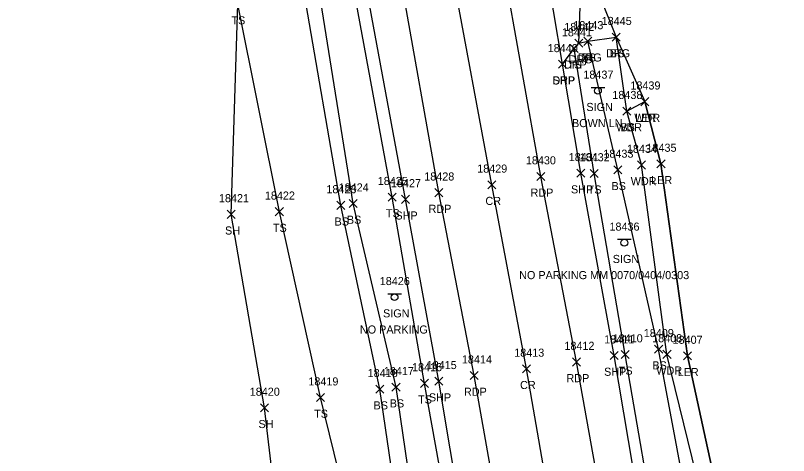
# Model space of a CAD drawing. Extents: x 1439173 to 1457902, y 641926 to 659889.
# Drawn here: x 1445421.8 to 1445613.1, y 658849.3 to 658958.3 of the extents above; entities that cross this region are included whole.
import ezdxf

# ---------------------------------------------------------------- set-up
doc = ezdxf.new("R2010")
doc.units = 0
for name, color, linetype in [('L_A', 7, 'Continuous'), ('L_I', 7, 'Continuous'), ('L_TIC', 7, 'Continuous'), ('LARO', 7, 'Continuous'), ('LAWA', 7, 'Continuous'), ('LELB', 7, 'Continuous'), ('LSOGP', 7, 'Continuous'), ('P_A', 7, 'Continuous'), ('P_I', 7, 'Continuous'), ('P_TIC', 7, 'Continuous'), ('PET', 7, 'Continuous'), ('PRC', 7, 'Continuous'), ('PSP', 7, 'Continuous'), ('R_A', 7, 'Continuous'), ('R_I', 7, 'Continuous'), ('R_TIC', 7, 'Continuous'), ('RDG', 7, 'Continuous'), ('RDP', 7, 'Continuous'), ('S_A', 7, 'Continuous'), ('S_C', 7, 'Continuous'), ('S_I', 7, 'Continuous'), ('SSGN', 7, 'Continuous')]:
    doc.layers.add(name, color=color, linetype=linetype)

msp = doc.modelspace()

# ---------------------------------------------------------------- linework, layer by layer
at = {"layer": 'L_TIC'}
for points in [[(1445569.41, 658951.9), (1445571.41, 658953.9)], [(1445571.41, 658951.9), (1445569.41, 658953.9)], [(1445562.39, 658950.86), (1445564.39, 658952.86)], [(1445564.39, 658950.86), (1445562.39, 658952.86)], [(1445559, 658949.1), (1445561, 658951.1)], [(1445561, 658949.1), (1445559, 658951.1)], [(1445576.53, 658935.93), (1445578.53, 658937.93)], [(1445578.53, 658935.93), (1445576.53, 658937.93)], [(1445576.53, 658935.93), (1445578.53, 658937.93)], [(1445578.53, 658935.93), (1445576.53, 658937.93)], [(1445572.05, 658933.59), (1445574.05, 658935.59)], [(1445574.05, 658933.59), (1445572.05, 658935.59)], [(1445572.05, 658933.59), (1445574.05, 658935.59)], [(1445574.05, 658933.59), (1445572.05, 658935.59)], [(1445569.83, 658919.05), (1445571.83, 658921.05)], [(1445571.83, 658919.05), (1445569.83, 658921.05)], [(1445575.65, 658920.25), (1445577.65, 658922.25)], [(1445577.65, 658920.25), (1445575.65, 658922.25)], [(1445580.49, 658920.52), (1445582.49, 658922.52)], [(1445582.49, 658920.52), (1445580.49, 658922.52)], [(1445563.96, 658918.17), (1445565.96, 658920.17)], [(1445565.96, 658918.17), (1445563.96, 658920.17)], [(1445514.01, 658912.3), (1445516.01, 658914.3)], [(1445516.01, 658912.3), (1445514.01, 658914.3)], [(1445501.3, 658910.26), (1445503.3, 658912.26)], [(1445503.3, 658910.26), (1445501.3, 658912.26)], [(1445504.34, 658910.7), (1445506.34, 658912.7)], [(1445506.34, 658910.7), (1445504.34, 658912.7)], [(1445474.15, 658908.04), (1445476.15, 658910.04)], [(1445476.15, 658908.04), (1445474.15, 658910.04)], [(1445486.08, 658908.69), (1445488.08, 658910.69)], [(1445488.08, 658908.69), (1445486.08, 658910.69)], [(1445571.65, 658873.35), (1445573.65, 658875.35)], [(1445573.65, 658873.35), (1445571.65, 658875.35)], [(1445579.92, 658874.66), (1445581.92, 658876.66)], [(1445581.92, 658874.66), (1445579.92, 658876.66)], [(1445581.98, 658873.38), (1445583.98, 658875.38)], [(1445583.98, 658873.38), (1445581.98, 658875.38)], [(1445587.03, 658873), (1445589.03, 658875)], [(1445589.03, 658873), (1445587.03, 658875)], [(1445521.98, 658866.21), (1445523.98, 658868.21)], [(1445523.98, 658866.21), (1445521.98, 658868.21)], [(1445510.95, 658864.76), (1445512.95, 658866.76)], [(1445512.95, 658864.76), (1445510.95, 658866.76)], [(1445514.94, 658865.25), (1445516.94, 658867.25)], [(1445516.94, 658865.25), (1445514.94, 658867.25)], [(1445496.28, 658862.69), (1445498.28, 658864.69)], [(1445498.28, 658862.69), (1445496.28, 658864.69)], [(1445482.43, 658860.14), (1445484.43, 658862.14)], [(1445484.43, 658860.14), (1445482.43, 658862.14)]]:
    msp.add_lwpolyline(points, dxfattribs=at)
at = {"layer": 'LARO'}
msp.add_lwpolyline([(1445691.36, 658253.08), (1445687.96, 658271.16), (1445683.77, 658299.14), (1445679.24, 658314.26), (1445677.96, 658363.53), (1445666.47, 658424.22), (1445660.32, 658451.12), (1445650.28, 658509.1), (1445640.96, 658552.71), (1445631.79, 658601.73), (1445626.73, 658642.44), (1445619.94, 658690.94), (1445615.88, 658739.15), (1445609.34, 658778.84), (1445598.15, 658827.75), (1445588.03, 658874), (1445581.49, 658921.52), (1445577.53, 658936.93)], dxfattribs=at)
at = {"layer": 'LAWA'}
msp.add_lwpolyline([(1445714.78, 658490.29), (1445695.68, 658486.81), (1445672.82, 658467.85), (1445670.87, 658453.33), (1445660.32, 658451.12), (1445656.23, 658451.85), (1445643.73, 658509.59), (1445635.99, 658554.59), (1445629.02, 658602.7), (1445623.69, 658641.79), (1445617.57, 658690.45), (1445612.32, 658737.72), (1445605.42, 658777.6), (1445594.43, 658827.6), (1445582.98, 658874.38), (1445576.65, 658921.25), (1445573.05, 658934.59), (1445577.53, 658936.93)], dxfattribs=at)
at = {"layer": 'LELB'}
for points in [[(1445546.75, 658580.25), (1445555.24, 658585.5), (1445557.05, 658594.74), (1445550.5, 658631.95), (1445543.69, 658681.05), (1445534.78, 658722.8), (1445529.5, 658767.44), (1445519.33, 658815.1), (1445511.95, 658865.76), (1445502.3, 658911.26), (1445493.26, 658963.47), (1445482.28, 659014.01), (1445481.87, 659019.38), (1445465.05, 659071.39), (1445457.15, 659125.87), (1445444.27, 659175.83), (1445430.93, 659227.91), (1445424.45, 659249.81), (1445421.79, 659257.66), (1445423.95, 659258.48), (1445426.47, 659250.13)], [(1445540.24, 658570.06), (1445553.3, 658573.53), (1445560.86, 658579.03), (1445560.38, 658588.83), (1445556.07, 658632.8), (1445546.73, 658681.9), (1445538.76, 658724.16), (1445532.85, 658768.22), (1445523.37, 658815.33), (1445515.94, 658866.25), (1445505.34, 658911.7), (1445496.99, 658963.85), (1445485.27, 659014.07), (1445485.5, 659019.05), (1445472.59, 659070.29), (1445459, 659126.25), (1445446.31, 659176.04), (1445433.38, 659228.96), (1445426.47, 659250.13)], [(1445546.75, 658580.25), (1445551.56, 658596.4), (1445545.42, 658631.38), (1445535.83, 658679.66), (1445527.39, 658722.16), (1445522.35, 658763.62), (1445509.54, 658813.62), (1445497.28, 658863.69), (1445487.08, 658909.69), (1445476.82, 658961.05), (1445466.23, 659010.54), (1445463.83, 659019.39), (1445456.72, 659066.86)], [(1445578.26, 658449.58), (1445586.47, 658455.84), (1445593.31, 658457.92), (1445586.85, 658503.08), (1445581.39, 658532.8), (1445577.71, 658543.4), (1445570.51, 658579.86), (1445570.11, 658591.09), (1445565.84, 658634.37), (1445555.48, 658683.23), (1445548.13, 658725.26), (1445540.21, 658769.37), (1445532.06, 658816.87), (1445522.98, 658867.21), (1445515.01, 658913.3), (1445505.43, 658965.27)], [(1445640.46, 658510.39), (1445634.42, 658553.67), (1445627.09, 658602.73), (1445619.58, 658640.9), (1445614.24, 658690.71), (1445605.96, 658733.44), (1445600.53, 658778.45), (1445590.15, 658826.37), (1445580.92, 658875.66), (1445570.83, 658920.05), (1445563.39, 658951.86)], [(1445573.05, 658934.59), (1445570.41, 658952.9)], [(1445711.41, 657996.31), (1445705.83, 658036.22), (1445700.64, 658079.41), (1445692.1, 658142.12), (1445687.71, 658180.48), (1445685.34, 658190.49), (1445681.91, 658219.02), (1445671.71, 658278.03), (1445666.36, 658313.61), (1445658.13, 658362.17), (1445649.94, 658422.94), (1445644.25, 658454.56), (1445635.79, 658510.62), (1445628.02, 658553.04), (1445620.07, 658601.71), (1445614.01, 658640.64), (1445604.81, 658690.17), (1445597.49, 658732.56), (1445589.59, 658776.66), (1445581.16, 658825.01), (1445572.65, 658874.35), (1445564.96, 658919.17), (1445560, 658950.1)]]:
    msp.add_lwpolyline(points, dxfattribs=at)
at = {"layer": 'LSOGP'}
for points in [[(1445561.99, 658973.96), (1445570.41, 658952.9), (1445577.53, 658936.94), (1445581.49, 658921.52), (1445588.03, 658874.01), (1445598.15, 658827.76), (1445609.34, 658778.84), (1445625.66, 658733.13), (1445643.28, 658708.57), (1445659.42, 658678.97), (1445668.93, 658636.64), (1445675.01, 658591.05), (1445689.6, 658534.99), (1445696.12, 658516.69)], [(1445496.75, 658512.75), (1445486.99, 658541.35), (1445478.95, 658554.35), (1445485.7, 658557.51), (1445485.36, 658563), (1445485.02, 658568.48), (1445484.67, 658573.97), (1445484.33, 658579.46), (1445483.99, 658584.94), (1445483.64, 658590.43), (1445483.3, 658595.91), (1445482.95, 658601.4), (1445482.2, 658611.01), (1445481.44, 658620.63), (1445480.68, 658630.24), (1445479.92, 658639.85), (1445502.45, 658644.71), (1445522.69, 658677.71), (1445515.89, 658720.26), (1445506.07, 658763.47), (1445487.83, 658823.4), (1445483.43, 658861.14), (1445475.15, 658909.05), (1445476.82, 658961.06)]]:
    msp.add_lwpolyline(points, dxfattribs=at)
at = {"layer": 'P_TIC'}
for points in [[(1445556.14, 658945.18), (1445558.14, 658947.18)], [(1445558.14, 658945.18), (1445556.14, 658947.18)], [(1445550.74, 658917.41), (1445552.74, 658919.41)], [(1445552.74, 658917.41), (1445550.74, 658919.41)], [(1445560.69, 658918.22), (1445562.69, 658920.22)], [(1445562.69, 658918.22), (1445560.69, 658920.22)], [(1445538.62, 658915.36), (1445540.62, 658917.36)], [(1445540.62, 658915.36), (1445538.62, 658917.36)], [(1445525.51, 658913.41), (1445527.51, 658915.41)], [(1445527.51, 658913.41), (1445525.51, 658915.41)], [(1445517.27, 658911.76), (1445519.27, 658913.76)], [(1445519.27, 658911.76), (1445517.27, 658913.76)], [(1445559.62, 658871.5), (1445561.62, 658873.5)], [(1445561.62, 658871.5), (1445559.62, 658873.5)], [(1445568.89, 658873.08), (1445570.89, 658875.08)], [(1445570.89, 658873.08), (1445568.89, 658875.08)], [(1445547.21, 658869.8), (1445549.21, 658871.8)], [(1445549.21, 658869.8), (1445547.21, 658871.8)], [(1445534.26, 658868.13), (1445536.26, 658870.13)], [(1445536.26, 658868.13), (1445534.26, 658870.13)], [(1445525.54, 658866.74), (1445527.54, 658868.74)], [(1445527.54, 658866.74), (1445525.54, 658868.74)]]:
    msp.add_lwpolyline(points, dxfattribs=at)
at = {"layer": 'PET'}
for points in [[(1445705.78, 657996.74), (1445700.79, 658035.17), (1445695.34, 658079.07), (1445686.58, 658141.61), (1445678.88, 658191.85), (1445674.78, 658217.71), (1445664.88, 658276.95), (1445658.55, 658312.17), (1445650.15, 658361.18), (1445639.6, 658422.2), (1445634.4, 658454.18), (1445624.07, 658508.93), (1445616.8, 658551.96), (1445608.32, 658601.33), (1445601.83, 658639.44), (1445593.45, 658688.09), (1445585.19, 658730.57), (1445578.3, 658774.52), (1445569.42, 658823.28), (1445560.62, 658872.5), (1445551.74, 658918.41), (1445542.33, 658971.3)], [(1445680.6, 657994.71), (1445675.66, 658031.82), (1445670.09, 658076.96), (1445661.45, 658138.65), (1445654.59, 658185.53), (1445650, 658213.91), (1445640.16, 658272.65), (1445634.24, 658306.76), (1445624.76, 658361.87), (1445614.72, 658418.97), (1445607.21, 658460.9), (1445599.06, 658505.1), (1445591.98, 658546.7), (1445588.63, 658593.12), (1445576.29, 658636.25), (1445568.16, 658684.78), (1445560.61, 658727.13), (1445552.99, 658771.71), (1445544.2, 658818.81), (1445535.26, 658869.13), (1445526.51, 658914.41), (1445517.19, 658967.01)]]:
    msp.add_lwpolyline(points, dxfattribs=at)
at = {"layer": 'PRC'}
msp.add_lwpolyline([(1445693.19, 657995.58), (1445688.37, 658033.15), (1445682.7, 658078.44), (1445674.41, 658140.32), (1445666.61, 658188.13), (1445662.4, 658215.59), (1445653.51, 658278.24), (1445646.19, 658309.4), (1445637.2, 658362.39), (1445626.17, 658420.18), (1445621.21, 658465.94), (1445611.38, 658507.05), (1445604.14, 658549), (1445595.87, 658598.76), (1445588.83, 658637.12), (1445580.76, 658686.66), (1445573.22, 658729.08), (1445565.49, 658774.03), (1445556.77, 658821.39), (1445548.21, 658870.8), (1445539.62, 658916.36), (1445529.84, 658969.19)], dxfattribs=at)
at = {"layer": 'PSP'}
for points in [[(1445709.72, 657996.21), (1445703.88, 658035.73), (1445698.6, 658079.03), (1445689.92, 658141.84), (1445682.47, 658194.7), (1445678.91, 658218.46), (1445669.51, 658277.66), (1445663.97, 658313.06), (1445656.7, 658361.9), (1445647.15, 658422.67), (1445642.54, 658454.48), (1445633.11, 658510.6), (1445626.17, 658552.92), (1445617.88, 658601.72), (1445610.99, 658640.57), (1445602.68, 658689.97), (1445594.54, 658732.07), (1445587.02, 658776.07), (1445578.22, 658824.66), (1445569.89, 658874.08), (1445561.69, 658919.22), (1445557.14, 658946.18), (1445552.68, 658972.7)], [(1445677.61, 657994.76), (1445672.81, 658031.44), (1445667.07, 658076.52), (1445658.59, 658138.11), (1445650.65, 658184.8), (1445645.66, 658213.03), (1445633.73, 658271), (1445626.46, 658304.89), (1445616.09, 658359.97), (1445606.28, 658413.34), (1445604.12, 658425.94), (1445596.03, 658466.49), (1445589.8, 658503.8), (1445583.92, 658538.52), (1445575.12, 658588.87), (1445567.7, 658634.58), (1445559.14, 658683.75), (1445551.7, 658726.04), (1445543.93, 658769.89), (1445535.06, 658817.05), (1445526.54, 658867.74), (1445518.27, 658912.76), (1445508.55, 658965.49)]]:
    msp.add_lwpolyline(points, dxfattribs=at)
at = {"layer": 'R_TIC'}
for points in [[(1445569.41, 658951.9), (1445571.41, 658953.9)], [(1445571.41, 658951.9), (1445569.41, 658953.9)], [(1445560.15, 658950.41), (1445562.15, 658952.41)], [(1445562.15, 658950.41), (1445560.15, 658952.41)], [(1445560.15, 658950.41), (1445562.15, 658952.41)], [(1445562.15, 658950.41), (1445560.15, 658952.41)], [(1445562.39, 658950.86), (1445564.39, 658952.86)], [(1445564.39, 658950.86), (1445562.39, 658952.86)], [(1445559, 658949.1), (1445561, 658951.1)], [(1445561, 658949.1), (1445559, 658951.1)], [(1445556.14, 658945.18), (1445558.14, 658947.18)], [(1445558.14, 658945.18), (1445556.14, 658947.18)]]:
    msp.add_lwpolyline(points, dxfattribs=at)
at = {"layer": 'RDG'}
msp.add_lwpolyline([(1445561.15, 658951.41), (1445563.39, 658951.86), (1445570.41, 658952.9)], dxfattribs=at)
at = {"layer": 'RDP'}
msp.add_lwpolyline([(1445557.14, 658946.18), (1445560, 658950.1), (1445561.15, 658951.41), (1445561.99, 658973.96), (1445556.15, 659002.52), (1445549.6, 659010.76), (1445543.02, 659020.22)], dxfattribs=at)
at = {"layer": 'SSGN'}
for p, q in [((1445564.25, 658940.47), (1445567.59, 658940.47)), ((1445565.9, 658939.64), (1445565.9, 658939.64)), ((1445570.77, 658902.86), (1445574.1, 658902.86)), ((1445572.42, 658902.02), (1445572.42, 658902.02)), ((1445513.94, 658889.39), (1445517.27, 658889.39)), ((1445515.59, 658888.55), (1445515.59, 658888.55))]:
    msp.add_line(p, q, dxfattribs=at)
for centre in [(1445565.9, 658939.64), (1445572.42, 658902.02), (1445515.59, 658888.55)]:
    msp.add_circle(centre, 0.833, dxfattribs=at)

# ---------------------------------------------------------------- texts
at = {"layer": 'L_A'}
for s, p in [('TS', (1445475.23, 658956.05)), ('BS', (1445568.85, 658947.9)), ('BS', (1445561.83, 658946.86)), ('TS', (1445558.41, 658945.1)), ('WDR', (1445574.9, 658931.93)), ('LER', (1445575.12, 658931.93)), ('WDR', (1445570.41, 658929.59)), ('BS', (1445571.49, 658929.59)), ('WDR', (1445574.01, 658916.25)), ('LER', (1445579.07, 658916.52)), ('TS', (1445563.37, 658914.17)), ('BS', (1445569.27, 658915.05)), ('TS', (1445513.42, 658908.3)), ('BS', (1445500.74, 658906.26)), ('BS', (1445503.79, 658906.7)), ('SH', (1445473.64, 658904.04)), ('TS', (1445485.49, 658904.69)), ('TS', (1445571.06, 658869.35)), ('BS', (1445579.36, 658870.66)), ('WDR', (1445580.34, 658869.38)), ('LER', (1445585.62, 658869)), ('TS', (1445521.39, 658862.21)), ('BS', (1445510.39, 658860.76)), ('BS', (1445514.38, 658861.25)), ('TS', (1445495.69, 658858.69)), ('SH', (1445481.92, 658856.14))]:
    msp.add_text(s, height=2, dxfattribs=at).set_placement(p)
at = {"layer": 'L_I'}
for s, p in [('18445', (1445566.82, 658955.9)), ('18443', (1445559.8, 658954.86)), ('18441', (1445556.97, 658953.1)), ('18439', (1445573.93, 658939.93)), ('18439', (1445573.93, 658939.93)), ('18438', (1445569.46, 658937.59)), ('18438', (1445569.46, 658937.59)), ('18433', (1445567.24, 658923.05)), ('18434', (1445573.06, 658924.25)), ('18435', (1445577.9, 658924.52)), ('18432', (1445561.37, 658922.17)), ('18425', (1445511.42, 658916.3)), ('18423', (1445498.71, 658914.26)), ('18424', (1445501.75, 658914.7)), ('18421', (1445472.13, 658912.04)), ('18422', (1445483.49, 658912.69)), ('18410', (1445569.54, 658877.35)), ('18409', (1445577.24, 658878.66)), ('18408', (1445579.31, 658877.38)), ('18407', (1445584.36, 658877)), ('18416', (1445519.9, 658870.21)), ('18418', (1445508.92, 658868.76)), ('18417', (1445512.92, 658869.25)), ('18419', (1445494.25, 658866.69)), ('18420', (1445479.75, 658864.14))]:
    msp.add_text(s, height=2, dxfattribs=at).set_placement(p)
at = {"layer": 'P_A'}
for s, p in [('SHP', (1445554.68, 658941.18)), ('RDP', (1445549.23, 658913.41)), ('SHP', (1445559.23, 658914.22)), ('CR', (1445538.06, 658911.36)), ('SHP', (1445515.8, 658907.76)), ('RDP', (1445523.99, 658909.41)), ('RDP', (1445558.11, 658867.5)), ('SHP', (1445567.42, 658869.08)), ('CR', (1445546.64, 658865.8)), ('RDP', (1445532.75, 658864.13)), ('SHP', (1445524.08, 658862.74))]:
    msp.add_text(s, height=2, dxfattribs=at).set_placement(p)
at = {"layer": 'P_I'}
for s, p in [('18440', (1445553.47, 658949.18)), ('18430', (1445548.06, 658921.41)), ('18431', (1445558.67, 658922.22)), ('18429', (1445536.02, 658919.36)), ('18428', (1445522.92, 658917.41)), ('18427', (1445514.68, 658915.76)), ('18411', (1445567.43, 658877.08)), ('18412', (1445557.6, 658875.5)), ('18413', (1445545.18, 658873.8)), ('18414', (1445532.24, 658872.13)), ('18415', (1445523.52, 658870.74))]:
    msp.add_text(s, height=2, dxfattribs=at).set_placement(p)
at = {"layer": 'R_A'}
for s, p in [('DRG', (1445567.9, 658947.9)), ('DRG', (1445558.64, 658946.41)), ('DRP', (1445558.64, 658946.41)), ('DRG', (1445560.88, 658946.86)), ('DRP', (1445557.49, 658945.1)), ('DRP', (1445554.63, 658941.18))]:
    msp.add_text(s, height=2, dxfattribs=at).set_placement(p)
at = {"layer": 'R_I'}
for s, p in [('18445', (1445566.82, 658955.9)), ('18442', (1445557.56, 658954.41)), ('18442', (1445557.56, 658954.41)), ('18443', (1445559.8, 658954.86)), ('18441', (1445556.97, 658953.1)), ('18440', (1445553.47, 658949.18))]:
    msp.add_text(s, height=2, dxfattribs=at).set_placement(p)
at = {"layer": 'S_A'}
for p in [(1445563.04, 658934.62), (1445569.56, 658897), (1445512.73, 658883.53)]:
    msp.add_text('SIGN', height=2, dxfattribs=at).set_placement(p)
at = {"layer": 'S_C'}
for s, p in [('BOWN LN', (1445559.48, 658930.62)), ('NO PARKING MM 0070/0404/0303', (1445546.41, 658893)), ('NO PARKING', (1445507.01, 658879.53))]:
    msp.add_text(s, height=2, dxfattribs=at).set_placement(p)
at = {"layer": 'S_I'}
for s, p in [('18437', (1445562.29, 658942.62)), ('18436', (1445568.75, 658905)), ('18426', (1445511.92, 658891.53))]:
    msp.add_text(s, height=2, dxfattribs=at).set_placement(p)

doc.saveas('drawing.dxf')
